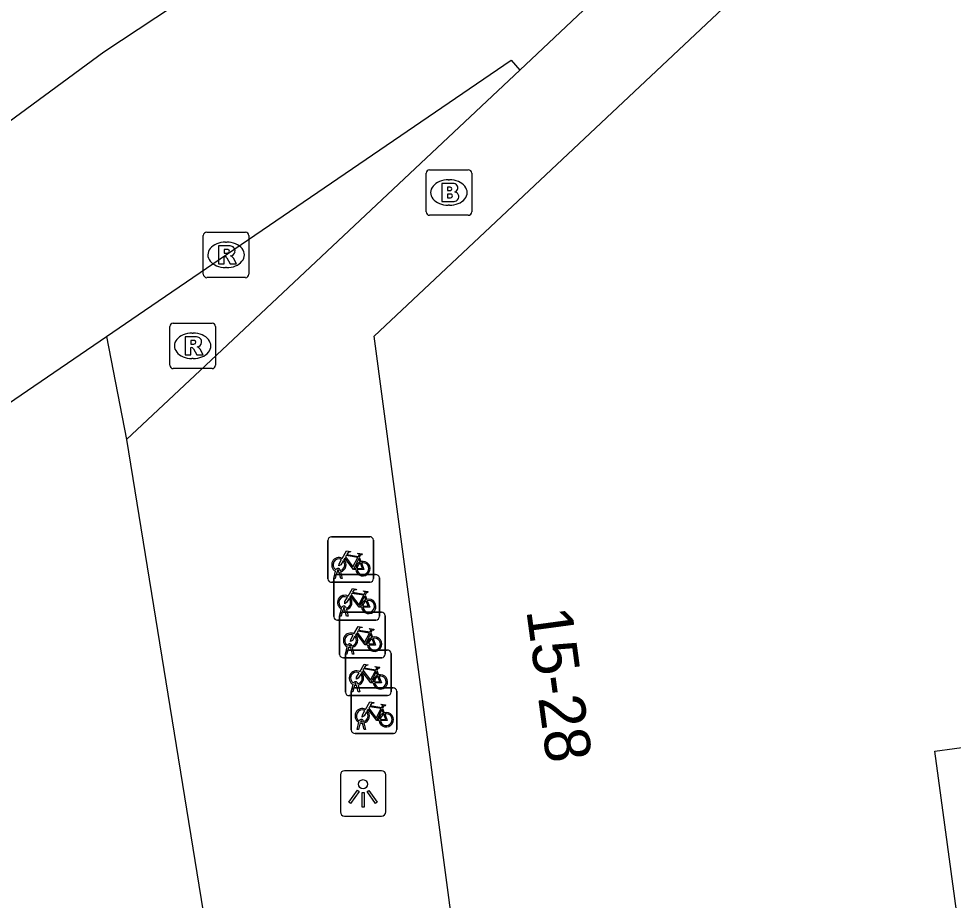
# Model space of a CAD drawing. Extents: x 162542 to 163144, y 380786 to 381511.
# Drawn here: x 162785.56 to 162806.08, y 381201.72 to 381221.08 of the extents above; entities that cross this region are included whole.
import ezdxf

# ---------------------------------------------------------------- set-up
doc = ezdxf.new("R2010")
doc.units = 0
for name, color, linetype in [('IMGEO_Brandkraan', 7, 'Continuous'), ('IMGEO_Fietsenrek', 7, 'Continuous'), ('IMGEO_Hek', 7, 'Continuous'), ('IMGEO_Lichtpunt', 7, 'Continuous'), ('IMGEO_Pand', 7, 'Continuous'), ('IMGEO_Pand_nummerreeks', 7, 'Continuous'), ('IMGEO_Rijbaan_lokaal_open', 7, 'Continuous'), ('IMGEO_Rioolput', 7, 'Continuous'), ('IMGEO_Voetpad_open', 7, 'Continuous')]:
    doc.layers.add(name, color=color, linetype=linetype)

msp = doc.modelspace()

# ---------------------------------------------------------------- linework, layer by layer
at = {"layer": 'IMGEO_Brandkraan'}
for p, q in [((162794.58, 381217.767), (162795.432, 381217.767)), ((162794.505, 381216.841), (162794.505, 381217.693)), ((162794.993, 381217.547), (162795.018, 381217.547)), ((162795.506, 381217.693), (162795.506, 381216.841)), ((162795.016, 381216.987), (162794.991, 381216.987)), ((162795.432, 381216.767), (162794.58, 381216.767))]:
    msp.add_line(p, q, dxfattribs=at)
for points in [[(162794.58, 381217.767), (162795.432, 381217.767)], [(162794.505, 381216.841), (162794.505, 381217.693)], [(162795.506, 381217.693), (162795.506, 381216.841)], [(162794.853, 381217.467), (162794.853, 381217.067), (162795.066, 381217.067)], [(162795.084, 381217.467), (162794.853, 381217.467)], [(162795.032, 381217.386), (162794.978, 381217.386), (162794.978, 381217.31)], [(162794.978, 381217.31), (162795.031, 381217.31)], [(162795.04, 381217.234), (162794.978, 381217.234), (162794.978, 381217.153)], [(162794.978, 381217.153), (162795.04, 381217.153)], [(162795.432, 381216.767), (162794.58, 381216.767)]]:
    msp.add_lwpolyline(points, dxfattribs=at)
for centre, radius, start, end in [((162794.582, 381217.691), 0.0765, 91.552, 178.448), ((162794.582, 381217.691), 0.0765, 91.552, 178.448), ((162795.43, 381217.691), 0.0765, 1.552, 88.448), ((162795.43, 381217.691), 0.0765, 1.552, 88.448), ((162795.033, 381217.348), 0.0379, 267.8285, 90.9355), ((162795.088, 381217.322), 0.145, 59.4692, 91.5367), ((162795.113, 381217.369), 0.0922, 285.5137, 58.1501), ((162795.041, 381217.193), 0.0404, 269.8759, 90.5077), ((162795.118, 381217.177), 0.105, 301.3115, 78.989), ((162795.072, 381217.318), 0.251, 268.6676, 293.5347), ((162794.582, 381216.843), 0.0765, 181.552, 268.448), ((162794.582, 381216.843), 0.0765, 181.552, 268.448), ((162795.43, 381216.843), 0.0765, 271.552, 358.448), ((162795.43, 381216.843), 0.0765, 271.552, 358.448)]:
    msp.add_arc(centre, radius, start, end, dxfattribs=at)
for centre, major_axis, ratio, start_param, end_param in [((162794.992, 381217.267), (-0.387, 0.002), 0.722429, 4.712389, 7.853982), ((162795.017, 381217.267), (-0.39, 0.002), 0.717154, 1.570796, 4.712389)]:
    msp.add_ellipse(centre, major_axis=major_axis, ratio=ratio, start_param=start_param, end_param=end_param, dxfattribs=at)
at = {"layer": 'IMGEO_Fietsenrek'}
for p, q in [((162792.351, 381208.782), (162792.351, 381209.623)), ((162792.351, 381209.623), (162792.351, 381208.782)), ((162792.426, 381209.707), (162793.267, 381209.707)), ((162793.267, 381209.707), (162792.426, 381209.707)), ((162793.351, 381209.632), (162793.351, 381208.791)), ((162793.351, 381208.791), (162793.351, 381209.632)), ((162793.038, 381209.256), (162793.074, 381209.161)), ((162792.478, 381208.791), (162792.517, 381208.951)), ((162792.547, 381208.939), (162792.512, 381208.791)), ((162792.589, 381208.963), (162792.588, 381208.967)), ((162792.63, 381208.791), (162792.596, 381208.933)), ((162792.62, 381208.974), (162792.621, 381208.967)), ((162792.628, 381208.937), (162792.663, 381208.791)), ((162793.276, 381208.707), (162792.435, 381208.707)), ((162792.435, 381208.707), (162793.276, 381208.707)), ((162792.512, 381208.791), (162792.478, 381208.791)), ((162792.479, 381207.953), (162792.479, 381208.794)), ((162792.479, 381208.794), (162792.479, 381207.953)), ((162792.554, 381208.878), (162793.395, 381208.878)), ((162793.395, 381208.878), (162792.554, 381208.878)), ((162792.663, 381208.791), (162792.63, 381208.791)), ((162793.479, 381208.803), (162793.479, 381207.962)), ((162793.479, 381207.962), (162793.479, 381208.803)), ((162793.166, 381208.427), (162793.202, 381208.332)), ((162792.606, 381207.962), (162792.645, 381208.122)), ((162792.675, 381208.11), (162792.64, 381207.962)), ((162792.717, 381208.134), (162792.716, 381208.138)), ((162792.758, 381207.962), (162792.724, 381208.104)), ((162792.748, 381208.145), (162792.749, 381208.138)), ((162792.756, 381208.108), (162792.791, 381207.962)), ((162792.64, 381207.962), (162792.606, 381207.962)), ((162792.607, 381207.124), (162792.607, 381207.965)), ((162792.607, 381207.965), (162792.607, 381207.124)), ((162792.682, 381208.049), (162793.523, 381208.049)), ((162793.523, 381208.049), (162792.682, 381208.049)), ((162792.791, 381207.962), (162792.758, 381207.962)), ((162793.607, 381207.974), (162793.607, 381207.133)), ((162793.607, 381207.133), (162793.607, 381207.974)), ((162793.404, 381207.878), (162792.563, 381207.878)), ((162792.563, 381207.878), (162793.404, 381207.878)), ((162793.294, 381207.598), (162793.33, 381207.503)), ((162792.734, 381207.133), (162792.773, 381207.293)), ((162792.803, 381207.281), (162792.768, 381207.133)), ((162792.845, 381207.305), (162792.844, 381207.309)), ((162792.886, 381207.133), (162792.852, 381207.275)), ((162792.876, 381207.316), (162792.877, 381207.309)), ((162792.884, 381207.279), (162792.919, 381207.133)), ((162792.768, 381207.133), (162792.734, 381207.133)), ((162792.735, 381206.294), (162792.735, 381207.135)), ((162792.735, 381207.135), (162792.735, 381206.294)), ((162792.81, 381207.219), (162793.651, 381207.219)), ((162793.651, 381207.219), (162792.81, 381207.219)), ((162792.919, 381207.133), (162792.886, 381207.133)), ((162793.735, 381207.144), (162793.735, 381206.303)), ((162793.735, 381206.303), (162793.735, 381207.144)), ((162793.532, 381207.049), (162792.691, 381207.049)), ((162792.691, 381207.049), (162793.532, 381207.049)), ((162793.422, 381206.768), (162793.458, 381206.673)), ((162792.862, 381206.303), (162792.901, 381206.463)), ((162792.931, 381206.451), (162792.896, 381206.303)), ((162792.973, 381206.475), (162792.972, 381206.479)), ((162793.004, 381206.486), (162793.005, 381206.479)), ((162793.012, 381206.449), (162793.047, 381206.303)), ((162792.896, 381206.303), (162792.862, 381206.303)), ((162792.863, 381205.465), (162792.863, 381206.306)), ((162792.863, 381206.306), (162792.863, 381205.465)), ((162792.938, 381206.39), (162793.779, 381206.39)), ((162793.779, 381206.39), (162792.938, 381206.39)), ((162793.014, 381206.303), (162792.98, 381206.445)), ((162793.047, 381206.303), (162793.014, 381206.303)), ((162793.863, 381206.315), (162793.863, 381205.474)), ((162793.863, 381205.474), (162793.863, 381206.315)), ((162793.66, 381206.219), (162792.819, 381206.219)), ((162792.819, 381206.219), (162793.66, 381206.219)), ((162793.55, 381205.939), (162793.586, 381205.844)), ((162792.99, 381205.474), (162793.029, 381205.634)), ((162793.101, 381205.646), (162793.1, 381205.65)), ((162793.132, 381205.657), (162793.133, 381205.65)), ((162793.024, 381205.474), (162792.99, 381205.474)), ((162793.059, 381205.622), (162793.024, 381205.474)), ((162793.142, 381205.474), (162793.108, 381205.616)), ((162793.14, 381205.62), (162793.175, 381205.474)), ((162793.175, 381205.474), (162793.142, 381205.474)), ((162793.788, 381205.39), (162792.947, 381205.39)), ((162792.947, 381205.39), (162793.788, 381205.39))]:
    msp.add_line(p, q, dxfattribs=at)
for points in [[(162792.664, 381209.233), (162792.759, 381209.397), (162792.845, 381209.383), (162792.847, 381209.374), (162792.791, 381209.363), (162792.764, 381209.318), (162793.02, 381209.277)], [(162793.02, 381209.277), (162793.045, 381209.326), (162793.039, 381209.33), (162793.016, 381209.334), (162793.004, 381209.341), (162793.003, 381209.344), (162793.005, 381209.349), (162793.1, 381209.334), (162793.102, 381209.324), (162793.092, 381209.311), (162793.08, 381209.305), (162793.066, 381209.311), (162793.038, 381209.256)], [(162792.685, 381209.181), (162792.633, 381209.091), (162792.593, 381209.066), (162792.594, 381209.113), (162792.649, 381209.207)], [(162792.96, 381208.989), (162792.91, 381208.989), (162792.719, 381209.24), (162792.7, 381209.208)], [(162793.007, 381209.252), (162792.75, 381209.293), (162792.733, 381209.264), (162792.9, 381209.044), (162793.007, 381209.252)], [(162793.055, 381209.154), (162793.025, 381209.231), (162792.916, 381209.013), (162792.959, 381209.013)], [(162792.989, 381209.013), (162793.109, 381209.012), (162793.065, 381209.126)], [(162793.085, 381209.133), (162793.14, 381208.988), (162792.99, 381208.988)], [(162792.792, 381208.404), (162792.887, 381208.568), (162792.973, 381208.554), (162792.975, 381208.545), (162792.919, 381208.534), (162792.892, 381208.489), (162793.148, 381208.448)], [(162793.148, 381208.448), (162793.173, 381208.497), (162793.167, 381208.501), (162793.144, 381208.505), (162793.132, 381208.512), (162793.131, 381208.515), (162793.133, 381208.52), (162793.228, 381208.505), (162793.23, 381208.495), (162793.22, 381208.482), (162793.208, 381208.476), (162793.194, 381208.482), (162793.166, 381208.427)], [(162792.813, 381208.352), (162792.761, 381208.262), (162792.721, 381208.237), (162792.722, 381208.284), (162792.777, 381208.378)], [(162793.088, 381208.16), (162793.038, 381208.16), (162792.847, 381208.411), (162792.828, 381208.379)], [(162793.135, 381208.423), (162792.878, 381208.464), (162792.861, 381208.435), (162793.028, 381208.215), (162793.135, 381208.423)], [(162793.183, 381208.325), (162793.153, 381208.402), (162793.044, 381208.184), (162793.087, 381208.184)], [(162793.117, 381208.184), (162793.237, 381208.183), (162793.193, 381208.297)], [(162793.213, 381208.304), (162793.268, 381208.159), (162793.118, 381208.159)], [(162792.92, 381207.575), (162793.015, 381207.739), (162793.101, 381207.725), (162793.103, 381207.716), (162793.047, 381207.705), (162793.02, 381207.66), (162793.276, 381207.619)], [(162793.276, 381207.619), (162793.301, 381207.668), (162793.295, 381207.672), (162793.272, 381207.676), (162793.26, 381207.683), (162793.259, 381207.686), (162793.261, 381207.691), (162793.356, 381207.676), (162793.358, 381207.666), (162793.348, 381207.653), (162793.336, 381207.647), (162793.322, 381207.653), (162793.294, 381207.598)], [(162792.941, 381207.523), (162792.889, 381207.433), (162792.849, 381207.408), (162792.85, 381207.455), (162792.905, 381207.549)], [(162793.216, 381207.331), (162793.166, 381207.331), (162792.975, 381207.582), (162792.956, 381207.55)], [(162793.263, 381207.594), (162793.006, 381207.635), (162792.989, 381207.606), (162793.156, 381207.386), (162793.263, 381207.594)], [(162793.311, 381207.496), (162793.281, 381207.573), (162793.172, 381207.355), (162793.215, 381207.355)], [(162793.341, 381207.475), (162793.396, 381207.33), (162793.246, 381207.33)], [(162793.245, 381207.355), (162793.365, 381207.354), (162793.321, 381207.468)], [(162793.048, 381206.745), (162793.143, 381206.909), (162793.229, 381206.895), (162793.231, 381206.886), (162793.175, 381206.875), (162793.148, 381206.83), (162793.404, 381206.789)], [(162793.404, 381206.789), (162793.429, 381206.838), (162793.423, 381206.842), (162793.4, 381206.846), (162793.388, 381206.853), (162793.387, 381206.856), (162793.389, 381206.861), (162793.484, 381206.846), (162793.486, 381206.836), (162793.476, 381206.823), (162793.464, 381206.817), (162793.45, 381206.823), (162793.422, 381206.768)], [(162793.069, 381206.693), (162793.017, 381206.603), (162792.977, 381206.578), (162792.978, 381206.625), (162793.033, 381206.719)], [(162793.344, 381206.501), (162793.294, 381206.501), (162793.103, 381206.752), (162793.084, 381206.72)], [(162793.391, 381206.764), (162793.134, 381206.805), (162793.117, 381206.776), (162793.284, 381206.556), (162793.391, 381206.764)], [(162793.439, 381206.666), (162793.409, 381206.743), (162793.3, 381206.525), (162793.343, 381206.525)], [(162793.373, 381206.525), (162793.493, 381206.524), (162793.449, 381206.638)], [(162793.469, 381206.645), (162793.524, 381206.5), (162793.374, 381206.5)], [(162793.176, 381205.916), (162793.271, 381206.08), (162793.357, 381206.066), (162793.359, 381206.057), (162793.303, 381206.046), (162793.276, 381206.001), (162793.532, 381205.96)], [(162793.197, 381205.864), (162793.145, 381205.774), (162793.105, 381205.749), (162793.106, 381205.796), (162793.161, 381205.89)], [(162793.472, 381205.672), (162793.422, 381205.672), (162793.231, 381205.923), (162793.212, 381205.891)], [(162793.519, 381205.935), (162793.262, 381205.976), (162793.245, 381205.947), (162793.412, 381205.727), (162793.519, 381205.935)], [(162793.567, 381205.837), (162793.537, 381205.914), (162793.428, 381205.696), (162793.471, 381205.696)], [(162793.532, 381205.96), (162793.557, 381206.009), (162793.551, 381206.013), (162793.528, 381206.017), (162793.516, 381206.024), (162793.515, 381206.027), (162793.517, 381206.032), (162793.612, 381206.017), (162793.614, 381206.007), (162793.604, 381205.994), (162793.592, 381205.988), (162793.578, 381205.994), (162793.55, 381205.939)], [(162793.501, 381205.696), (162793.621, 381205.695), (162793.577, 381205.809)], [(162793.597, 381205.816), (162793.652, 381205.671), (162793.502, 381205.671)]]:
    msp.add_lwpolyline(points, dxfattribs=at)
for centre, radius, start, end in [((162792.429, 381209.629), 0.0779, 92.4484, 184.2845), ((162792.429, 381209.629), 0.0779, 92.4484, 184.2845), ((162793.273, 381209.629), 0.0779, 2.4484, 94.2845), ((162793.273, 381209.629), 0.0779, 2.4484, 94.2845), ((162792.591, 381209.092), 0.159, 62.6766, 242.1369), ((162792.591, 381209.092), 0.129, 63.3192, 238.903), ((162792.591, 381209.092), 0.129, 283.6043, 43.4302), ((162792.591, 381209.092), 0.159, 283.5766, 46.6042), ((162793.118, 381209.008), 0.159, 113.3408, 178.3217), ((162793.118, 381209.008), 0.159, 187.0065, 105.7708), ((162793.118, 381209.008), 0.129, 113.923, 177.9556), ((162793.118, 381209.008), 0.129, 188.6715, 104.5883), ((162792.571, 381208.963), 0.0499, 12.8025, 158.6934), ((162792.591, 381209.092), 0.159, 253.9967, 271.7867), ((162792.571, 381208.963), 0.0174, 12.8025, 163.4502), ((162792.591, 381209.092), 0.129, 253.415, 269.0204), ((162792.429, 381208.785), 0.0779, 182.4484, 274.2845), ((162792.429, 381208.785), 0.0779, 182.4484, 274.2845), ((162792.557, 381208.8), 0.0779, 92.4484, 184.2845), ((162792.557, 381208.8), 0.0779, 92.4484, 184.2845), ((162793.273, 381208.785), 0.0779, 272.4484, 4.2845), ((162793.273, 381208.785), 0.0779, 272.4484, 4.2845), ((162793.401, 381208.8), 0.0779, 2.4484, 94.2845), ((162793.401, 381208.8), 0.0779, 2.4484, 94.2845), ((162792.719, 381208.263), 0.159, 62.6766, 242.1369), ((162792.719, 381208.263), 0.129, 63.3192, 238.903), ((162792.719, 381208.263), 0.129, 283.6043, 43.4302), ((162792.719, 381208.263), 0.159, 283.5766, 46.6042), ((162793.246, 381208.179), 0.159, 113.3408, 178.3217), ((162793.246, 381208.179), 0.159, 187.0065, 105.7708), ((162793.246, 381208.179), 0.129, 113.923, 177.9556), ((162793.246, 381208.179), 0.129, 188.6715, 104.5883), ((162792.699, 381208.134), 0.0499, 12.8025, 158.6934), ((162792.719, 381208.263), 0.159, 253.9967, 271.7867), ((162792.699, 381208.134), 0.0174, 12.8025, 163.4502), ((162792.719, 381208.263), 0.129, 253.415, 269.0204), ((162792.557, 381207.956), 0.0779, 182.4484, 274.2845), ((162792.557, 381207.956), 0.0779, 182.4484, 274.2845), ((162792.685, 381207.971), 0.0779, 92.4484, 184.2845), ((162792.685, 381207.971), 0.0779, 92.4484, 184.2845), ((162793.401, 381207.956), 0.0779, 272.4484, 4.2845), ((162793.401, 381207.956), 0.0779, 272.4484, 4.2845), ((162793.529, 381207.971), 0.0779, 2.4484, 94.2845), ((162793.529, 381207.971), 0.0779, 2.4484, 94.2845), ((162792.847, 381207.434), 0.159, 62.6766, 242.1369), ((162792.847, 381207.434), 0.129, 63.3192, 238.903), ((162792.847, 381207.434), 0.129, 283.6043, 43.4302), ((162792.847, 381207.434), 0.159, 283.5766, 46.6042), ((162793.374, 381207.35), 0.159, 113.3408, 178.3217), ((162793.374, 381207.35), 0.159, 187.0065, 105.7708), ((162793.374, 381207.35), 0.129, 188.6715, 104.5883), ((162792.827, 381207.305), 0.0499, 12.8025, 158.6934), ((162792.847, 381207.434), 0.159, 253.9967, 271.7867), ((162792.827, 381207.305), 0.0174, 12.8025, 163.4502), ((162792.847, 381207.434), 0.129, 253.415, 269.0204), ((162793.374, 381207.35), 0.129, 113.923, 177.9556), ((162792.685, 381207.127), 0.0779, 182.4484, 274.2845), ((162792.685, 381207.127), 0.0779, 182.4484, 274.2845), ((162792.813, 381207.141), 0.0779, 92.4484, 184.2845), ((162792.813, 381207.141), 0.0779, 92.4484, 184.2845), ((162793.529, 381207.127), 0.0779, 272.4484, 4.2845), ((162793.529, 381207.127), 0.0779, 272.4484, 4.2845), ((162793.657, 381207.141), 0.0779, 2.4484, 94.2845), ((162793.657, 381207.141), 0.0779, 2.4484, 94.2845), ((162792.975, 381206.604), 0.159, 62.6766, 242.1369), ((162792.975, 381206.604), 0.129, 63.3192, 238.903), ((162792.975, 381206.604), 0.129, 283.6043, 43.4302), ((162792.975, 381206.604), 0.159, 283.5766, 46.6042), ((162793.502, 381206.52), 0.159, 113.3408, 178.3217), ((162793.502, 381206.52), 0.159, 187.0065, 105.7708), ((162792.955, 381206.475), 0.0499, 12.8025, 158.6934), ((162792.975, 381206.604), 0.159, 253.9967, 271.7867), ((162792.955, 381206.475), 0.0174, 12.8025, 163.4502), ((162792.975, 381206.604), 0.129, 253.415, 269.0204), ((162793.502, 381206.52), 0.129, 113.923, 177.9556), ((162793.502, 381206.52), 0.129, 188.6715, 104.5883), ((162792.813, 381206.297), 0.0779, 182.4484, 274.2845), ((162792.813, 381206.297), 0.0779, 182.4484, 274.2845), ((162792.941, 381206.312), 0.0779, 92.4484, 184.2845), ((162792.941, 381206.312), 0.0779, 92.4484, 184.2845), ((162793.657, 381206.297), 0.0779, 272.4484, 4.2845), ((162793.657, 381206.297), 0.0779, 272.4484, 4.2845), ((162793.785, 381206.312), 0.0779, 2.4484, 94.2845), ((162793.785, 381206.312), 0.0779, 2.4484, 94.2845), ((162793.103, 381205.775), 0.159, 62.6766, 242.1369), ((162793.103, 381205.775), 0.129, 63.3192, 238.903), ((162793.103, 381205.775), 0.129, 283.6043, 43.4302), ((162793.103, 381205.775), 0.159, 283.5766, 46.6042), ((162793.63, 381205.691), 0.159, 113.3408, 178.3217), ((162793.63, 381205.691), 0.159, 187.0065, 105.7708), ((162793.083, 381205.646), 0.0499, 12.8025, 158.6934), ((162793.083, 381205.646), 0.0174, 12.8025, 163.4502), ((162793.103, 381205.775), 0.129, 253.415, 269.0204), ((162793.63, 381205.691), 0.129, 113.923, 177.9556), ((162793.63, 381205.691), 0.129, 188.6715, 104.5883), ((162792.941, 381205.468), 0.0779, 182.4484, 274.2845), ((162792.941, 381205.468), 0.0779, 182.4484, 274.2845), ((162793.103, 381205.775), 0.159, 253.9967, 271.7867), ((162793.785, 381205.468), 0.0779, 272.4484, 4.2845), ((162793.785, 381205.468), 0.0779, 272.4484, 4.2845)]:
    msp.add_arc(centre, radius, start, end, dxfattribs=at)
at = {"layer": 'IMGEO_Hek'}
msp.add_lwpolyline([(162758.166, 381200.425), (162772.303, 381209.99), (162785.212, 381218.724), (162787.433, 381220.358), (162797.686, 381227.138), (162801.587, 381230.307), (162862.582, 381287.674)], dxfattribs=at)
at = {"layer": 'IMGEO_Lichtpunt'}
for p, q in [((162792.623, 381204.476), (162792.623, 381203.669)), ((162792.623, 381204.476), (162792.623, 381203.669)), ((162793.525, 381204.571), (162792.717, 381204.571)), ((162793.525, 381204.571), (162792.717, 381204.571)), ((162793.619, 381203.669), (162793.619, 381204.476)), ((162793.619, 381203.669), (162793.619, 381204.476)), ((162792.717, 381203.575), (162793.525, 381203.575)), ((162792.717, 381203.575), (162793.525, 381203.575))]:
    msp.add_line(p, q, dxfattribs=at)
for points in [[(162792.997, 381204.14), (162793.036, 381204.112), (162792.848, 381203.85), (162792.81, 381203.877), (162792.997, 381204.14)], [(162793.099, 381204.092), (162793.146, 381204.092), (162793.146, 381203.77), (162793.099, 381203.77), (162793.099, 381204.092)], [(162793.209, 381204.112), (162793.247, 381204.139), (162793.434, 381203.877), (162793.395, 381203.849), (162793.209, 381204.112)]]:
    msp.add_lwpolyline(points, dxfattribs=at)
msp.add_circle((162793.122, 381204.274), 0.0994, dxfattribs=at)
for centre, start, end in [((162792.717, 381204.476), 90, 180), ((162792.717, 381204.476), 90, 180), ((162793.525, 381204.476), 0, 90), ((162793.525, 381204.476), 0, 90), ((162792.717, 381203.669), 180, 270), ((162792.717, 381203.669), 180, 270), ((162793.525, 381203.669), 270, 0), ((162793.525, 381203.669), 270, 360)]:
    msp.add_arc(centre, 0.0946, start, end, dxfattribs=at)
at = {"layer": 'IMGEO_Pand'}
for points in [[(162795.692, 381196.614), (162793.366, 381214.11), (162806.242, 381226.227)], [(162806.61, 381198.095), (162805.675, 381204.999), (162811.719, 381205.817), (162812.612, 381208.879), (162817.9, 381213.859), (162813.785, 381218.224)]]:
    msp.add_lwpolyline(points, dxfattribs=at)
at = {"layer": 'IMGEO_Rijbaan_lokaal_open'}
for points in [[(162787.491, 381214.105), (162788.325, 381214.675), (162796.372, 381220.172), (162796.565, 381219.956)], [(162796.565, 381219.956), (162789.543, 381213.359), (162787.93, 381211.844)], [(162787.491, 381214.105), (162787.93, 381211.844)]]:
    msp.add_lwpolyline(points, dxfattribs=at)
at = {"layer": 'IMGEO_Rioolput'}
for p, q in [((162789.614, 381215.472), (162789.614, 381216.324)), ((162789.689, 381216.398), (162790.541, 381216.398)), ((162790.615, 381216.324), (162790.615, 381215.472)), ((162790.102, 381216.178), (162790.127, 381216.178)), ((162790.125, 381215.618), (162790.1, 381215.618)), ((162790.541, 381215.398), (162789.689, 381215.398)), ((162788.879, 381213.474), (162788.879, 381214.326)), ((162788.954, 381214.4), (162789.806, 381214.4)), ((162789.88, 381214.326), (162789.88, 381213.474)), ((162789.367, 381214.18), (162789.392, 381214.18)), ((162789.39, 381213.62), (162789.365, 381213.62)), ((162789.806, 381213.4), (162788.954, 381213.4))]:
    msp.add_line(p, q, dxfattribs=at)
for points in [[(162789.614, 381215.472), (162789.614, 381216.324)], [(162789.689, 381216.398), (162790.541, 381216.398)], [(162790.615, 381216.324), (162790.615, 381215.472)], [(162790.203, 381216.096), (162789.951, 381216.098), (162789.951, 381215.698)], [(162790.129, 381216.017), (162790.075, 381216.017), (162790.075, 381215.936)], [(162790.075, 381215.936), (162790.127, 381215.936)], [(162789.951, 381215.698), (162790.075, 381215.698), (162790.075, 381215.86), (162790.086, 381215.86)], [(162790.133, 381215.831), (162790.204, 381215.698), (162790.344, 381215.698), (162790.279, 381215.824)], [(162790.541, 381215.398), (162789.689, 381215.398)], [(162788.879, 381213.474), (162788.879, 381214.326)], [(162788.954, 381214.4), (162789.806, 381214.4)], [(162789.88, 381214.326), (162789.88, 381213.474)], [(162789.468, 381214.098), (162789.216, 381214.1), (162789.216, 381213.7)], [(162789.216, 381213.7), (162789.34, 381213.7), (162789.34, 381213.862), (162789.351, 381213.862)], [(162789.394, 381214.019), (162789.34, 381214.019), (162789.34, 381213.938)], [(162789.34, 381213.938), (162789.392, 381213.938)], [(162789.398, 381213.833), (162789.469, 381213.7), (162789.609, 381213.7), (162789.544, 381213.826)], [(162789.806, 381213.4), (162788.954, 381213.4)]]:
    msp.add_lwpolyline(points, dxfattribs=at)
for centre, radius, start, end in [((162789.691, 381216.322), 0.0765, 91.552, 178.448), ((162789.691, 381216.322), 0.0765, 91.552, 178.448), ((162790.539, 381216.322), 0.0765, 1.552, 88.448), ((162790.539, 381216.322), 0.0765, 1.552, 88.448), ((162790.202, 381215.986), 0.109, 350.3612, 89.416), ((162790.111, 381216.125), 0.19, 274.7715, 282.9687), ((162790.135, 381215.921), 0.0964, 77.0061, 93.1865), ((162790.149, 381215.978), 0.0378, 276.6634, 79.6772), ((162790.2, 381215.986), 0.112, 277.5842, 350.9817), ((162790.085, 381215.807), 0.0533, 26.0293, 88.6989), ((162790.184, 381215.771), 0.108, 29.5134, 73.7905), ((162789.691, 381215.474), 0.0765, 181.552, 268.448), ((162789.691, 381215.474), 0.0765, 181.552, 268.448), ((162790.539, 381215.474), 0.0765, 271.552, 358.448), ((162790.539, 381215.474), 0.0765, 271.552, 358.448), ((162788.956, 381214.324), 0.0765, 91.552, 178.448), ((162788.956, 381214.324), 0.0765, 91.552, 178.448), ((162789.804, 381214.324), 0.0765, 1.552, 88.448), ((162789.804, 381214.324), 0.0765, 1.552, 88.448), ((162789.467, 381213.988), 0.109, 350.3612, 89.416), ((162789.35, 381213.809), 0.0533, 26.0293, 88.6989), ((162789.376, 381214.127), 0.19, 274.7715, 282.9687), ((162789.4, 381213.923), 0.0964, 77.0061, 93.1865), ((162789.414, 381213.98), 0.0378, 276.6634, 79.6772), ((162789.465, 381213.988), 0.112, 277.5842, 350.9817), ((162789.449, 381213.773), 0.108, 29.5134, 73.7905), ((162788.956, 381213.476), 0.0765, 181.552, 268.448), ((162788.956, 381213.476), 0.0765, 181.552, 268.448), ((162789.804, 381213.476), 0.0765, 271.552, 358.448), ((162789.804, 381213.476), 0.0765, 271.552, 358.448)]:
    msp.add_arc(centre, radius, start, end, dxfattribs=at)
for centre, major_axis, ratio, start_param, end_param in [((162790.101, 381215.898), (-0.387, 0.002), 0.722429, 4.712389, 7.853982), ((162790.126, 381215.898), (-0.39, 0.002), 0.717154, 1.570796, 4.712389), ((162789.366, 381213.9), (-0.387, 0.002), 0.722429, 4.712389, 7.853982), ((162789.391, 381213.9), (-0.39, 0.002), 0.717154, 1.570796, 4.712389)]:
    msp.add_ellipse(centre, major_axis=major_axis, ratio=ratio, start_param=start_param, end_param=end_param, dxfattribs=at)
at = {"layer": 'IMGEO_Voetpad_open'}
for points in [[(162864.115, 381283.64), (162796.565, 381219.956)], [(162763.302, 381208.084), (162773.466, 381210.777), (162785.212, 381218.724), (162787.433, 381220.358), (162797.686, 381227.138), (162801.587, 381230.307), (162839.922, 381266.362)], [(162774.367, 381199.798), (162775.779, 381206.104), (162787.491, 381214.105)], [(162787.93, 381211.844), (162790.925, 381193.35), (162794.573, 381190.317), (162797.862, 381166.058)]]:
    msp.add_lwpolyline(points, dxfattribs=at)

# ---------------------------------------------------------------- texts
at = {"layer": 'IMGEO_Pand_nummerreeks'}
msp.add_text('15-28', height=1, rotation=277.7282, dxfattribs=at).set_placement((162796.703, 381208.092))

doc.saveas('drawing.dxf')
